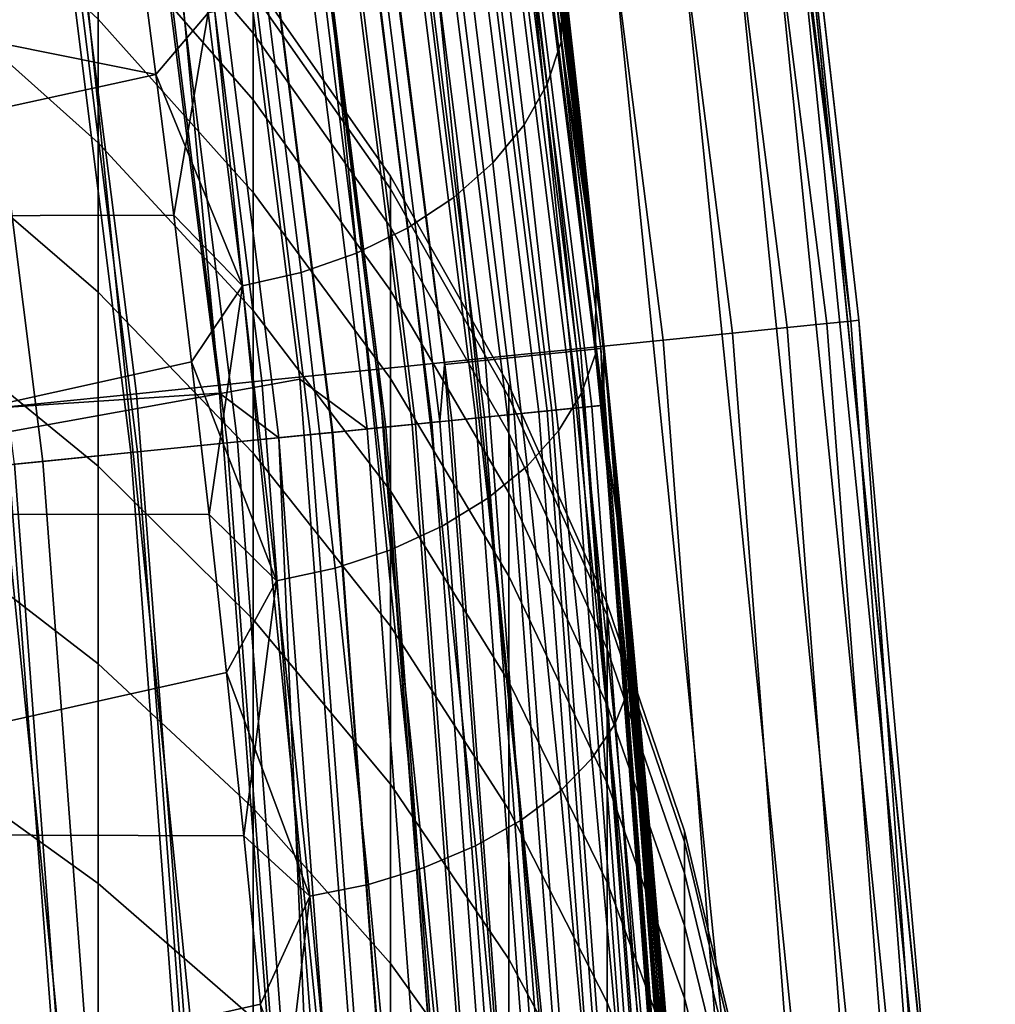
# Model space of a CAD drawing. Header units: metres. Extents: x -248 to 28, y -28 to 28.
# Tile 469 of 507: x 26.902 to 27.664, y 2.27 to 3.039. Entities that reach past the tile are written whole.
import ezdxf

# ---------------------------------------------------------------- set-up
doc = ezdxf.new("R2010")
doc.units = ezdxf.units.M
doc.layers.add('solid_10_061_053_XXX', color=7, linetype='CONTINUOUS')

msp = doc.modelspace()

# ---------------------------------------------------------------- linework, layer by layer
at = {"layer": 'solid_10_061_053_XXX'}
for points in [[(27.269253, 4.865991, 26), (27.477783, 3.501632, 117), (27.557713, 2.804009, 117), (27.47995, 3.48458, 26)], [(27.532742, 2.801486, 117.222633), (27.355385, 4.193219, 117.222633), (27.324648, 4.188508, 117.330498), (27.501806, 2.798339, 117.330498)], [(27.355385, 4.193219, 117.222633), (27.532742, 2.801486, 117.222633), (27.551455, 2.80339, 117.111969), (27.373978, 4.196069, 117.111969)], [(27.373978, 4.196069, 117.111969), (27.551455, 2.80339, 117.111969), (27.380196, 4.197004, 117)], [(27.551455, 2.80339, 117.111969), (27.477783, 3.501632, 117), (27.380196, 4.197004, 117)], [(27.501806, 2.798339, 117.330498), (27.324648, 4.188508, 117.330498), (27.282156, 4.181994, 117.434196), (27.459038, 2.793987, 117.434196)], [(27.459038, 2.793987, 117.434196), (27.282156, 4.181994, 117.434196), (27.228443, 4.17376, 117.532425), (27.404978, 2.788486, 117.532425)], [(27.404978, 2.788486, 117.532425), (27.228443, 4.17376, 117.532425), (27.164186, 4.163909, 117.62394), (27.340303, 2.781904, 117.62394)], [(27.356281, 2.781849, 118.80262), (27.180271, 4.163846, 118.80262), (27.058975, 4.145283, 132.863525), (27.234201, 2.769447, 132.863525)], [(27.340303, 2.781904, 117.62394), (27.164186, 4.163909, 117.62394), (27.090197, 4.152566, 117.707596), (27.265835, 2.774326, 117.707596)], [(27.187553, 4.097865, 118.759666), (27.180271, 4.163846, 118.80262), (27.356281, 2.781849, 118.80262)], [(27.367477, 2.69652, 1.327099), (27.358906, 2.782131, -8.8), (27.182878, 4.164268, -8.8), (27.354073, 2.829268, 1.435222)], [(27.357239, 2.737505, -8.910626), (27.186779, 4.097747, -8.910626), (27.182878, 4.164268, -8.8), (27.358906, 2.782131, -8.8)], [(27.340481, 2.957714, 1.548554), (27.354073, 2.829268, 1.435222), (27.182878, 4.164268, -8.8)], [(27.326824, 3.081347, 1.66665), (27.340481, 2.957714, 1.548554), (27.182878, 4.164268, -8.8)], [(27.204302, 4.021929, 6.332458), (27.186808, 4.138542, 6.016832), (27.18288, 4.164258, 23.9), (27.358906, 2.782125, 23.9)], [(27.187773, 4.097897, 23.978315), (27.358906, 2.782125, 23.9), (27.18288, 4.164258, 23.9)], [(27.265835, 2.774326, 117.707596), (27.090197, 4.152566, 117.707596), (27.007406, 4.139874, 117.782333), (27.182505, 2.765845, 117.782333)], [(27.230553, 2.724828, 133.006744), (27.234201, 2.769447, 132.863525), (27.058975, 4.145283, 132.863525), (27.060883, 4.078772, 133.006744)], [(27.182505, 2.765845, 117.782333), (27.007406, 4.139874, 117.782333), (26.916855, 4.125992, 117.847214), (27.091368, 2.75657, 117.847214)], [(26.571459, 2.658875, 134.685471), (27.120987, 2.757933, 133.423676), (26.946491, 4.128049, 133.423676), (26.405895, 3.980048, 134.685471)], [(27.091368, 2.75657, 117.847214), (26.916855, 4.125992, 117.847214), (26.819689, 4.111095, 117.901421), (26.993572, 2.746617, 117.901421)], [(27.173647, 2.719133, 133.288391), (27.00433, 4.070248, 133.288391), (26.946491, 4.128049, 133.423676), (27.120987, 2.757933, 133.423676)], [(26.884398, 4.114105, 118.5), (27.058289, 2.746946, 118.5), (25.710758, 2.657669, 118.5), (25.539848, 3.977733, 118.5)], [(26.993572, 2.746617, 117.901421), (26.819689, 4.111095, 117.901421), (26.717129, 4.095372, 117.944267), (26.890347, 2.736112, 117.944267)], [(26.935669, 4.059899, 118.503029), (27.058289, 2.746946, 118.5), (26.884398, 4.114105, 118.5)], [(27.317841, 2.733562, 24.129755), (27.147627, 4.091846, 24.129755), (27.113245, 4.086664, 24.200205), (27.283243, 2.7301, 24.200205)], [(27.288635, 2.73064, 118.604492), (27.118603, 4.087471, 118.604492), (27.143974, 4.091296, 118.639099), (27.314165, 2.733195, 118.639099)], [(27.168327, 4.094966, -9.021317), (27.338671, 2.735647, -9.021317), (27.307877, 2.732565, -9.12922), (27.137724, 4.090353, -9.12922)], [(27.314165, 2.733195, 118.639099), (27.143974, 4.091296, 118.639099), (27.164183, 4.094342, 118.677032), (27.334501, 2.735229, 118.677032)], [(27.342983, 2.736078, 24.055367), (27.172611, 4.095612, 24.055367), (27.147627, 4.091846, 24.129755), (27.317841, 2.733562, 24.129755)], [(27.334501, 2.735229, 118.677032), (27.164183, 4.094342, 118.677032), (27.178808, 4.096546, 118.717499), (27.34922, 2.736702, 118.717499)], [(27.186779, 4.097747, -8.910626), (27.357239, 2.737505, -8.910626), (27.338671, 2.735647, -9.021317), (27.168327, 4.094966, -9.021317)], [(27.358238, 2.737605, 23.978315), (27.187773, 4.097897, 23.978315), (27.172611, 4.095612, 24.055367), (27.342983, 2.736078, 24.055367)], [(27.34922, 2.736702, 118.717499), (27.178808, 4.096546, 118.717499), (27.187553, 4.097865, 118.759666), (27.358019, 2.737583, 118.759666)], [(27.358019, 2.737583, 118.759666), (27.187553, 4.097865, 118.759666), (27.356281, 2.781849, 118.80262)], [(27.358238, 2.737605, 23.978315), (27.358906, 2.782125, 23.9), (27.187773, 4.097897, 23.978315)], [(27.095356, 4.083968, -9.232974), (27.265244, 2.728299, -9.232974), (27.211308, 2.722902, -9.331272), (27.041756, 4.075889, -9.331272)], [(27.283243, 2.7301, 24.200205), (27.113245, 4.086664, 24.200205), (27.070055, 4.080154, 24.265507), (27.239784, 2.725751, 24.265507)], [(27.258434, 2.727618, 118.573914), (27.088589, 4.082948, 118.573914), (27.118603, 4.087471, 118.604492), (27.288635, 2.73064, 118.604492)], [(27.137724, 4.090353, -9.12922), (27.307877, 2.732565, -9.12922), (27.265244, 2.728299, -9.232974), (27.095356, 4.083968, -9.232974)], [(27.041756, 4.075889, -9.331272), (27.211308, 2.722902, -9.331272), (27.146749, 2.716442, -9.422875), (26.9776, 4.066219, -9.422875)], [(27.1866, 2.72043, 118.527283), (27.017202, 4.072188, 118.527283), (27.054556, 4.077818, 118.547997), (27.224188, 2.724191, 118.547997)], [(27.239784, 2.725751, 24.265507), (27.070055, 4.080154, 24.265507), (27.018801, 4.072429, 24.324541), (27.188208, 2.720591, 24.324541)], [(27.230553, 2.724828, 133.006744), (27.060883, 4.078772, 133.006744), (27.039291, 4.075517, 133.148941), (27.208826, 2.722654, 133.148941)], [(27.224188, 2.724191, 118.547997), (27.054556, 4.077818, 118.547997), (27.088589, 4.082948, 118.573914), (27.258434, 2.727618, 118.573914)], [(27.188208, 2.720591, 24.324541), (27.018801, 4.072429, 24.324541), (26.960356, 4.06362, 24.376299), (27.129398, 2.714706, 24.376299)], [(27.146446, 2.716412, 118.512192), (26.977299, 4.066174, 118.512192), (27.017202, 4.072188, 118.527283), (27.1866, 2.72043, 118.527283)], [(27.208826, 2.722654, 133.148941), (27.039291, 4.075517, 133.148941), (27.00433, 4.070248, 133.288391), (27.173647, 2.719133, 133.288391)], [(27.129398, 2.714706, 24.376299), (26.960356, 4.06362, 24.376299), (26.895727, 4.053879, 24.419889), (27.064363, 2.708198, 24.419889)], [(26.9776, 4.066219, -9.422875), (27.146749, 2.716442, -9.422875), (27.072382, 2.709, -9.506631), (26.903696, 4.05508, -9.506631)], [(27.104555, 2.71222, 118.503029), (26.935669, 4.059899, 118.503029), (26.977299, 4.066174, 118.512192), (27.146446, 2.716412, 118.512192)], [(26.903696, 4.05508, -9.506631), (27.072382, 2.709, -9.506631), (26.989143, 2.700671, -9.581482), (26.820976, 4.042612, -9.581482)], [(27.064363, 2.708198, 24.419889), (26.895727, 4.053879, 24.419889), (26.826021, 4.043372, 24.454567), (26.994219, 2.701179, 24.454567)], [(27.104555, 2.71222, 118.503029), (27.058289, 2.746946, 118.5), (26.935669, 4.059899, 118.503029)], [(26.820976, 4.042612, -9.581482), (26.989143, 2.700671, -9.581482), (26.898083, 2.691559, -9.646485), (26.730482, 4.028972, -9.646485)], [(26.994219, 2.701179, 24.454567), (26.826021, 4.043372, 24.454567), (26.752432, 4.03228, 24.479738), (26.920168, 2.693769, 24.479738)], [(26.920168, 2.693769, 24.479738), (26.752432, 4.03228, 24.479738), (26.67622, 4.020793, 24.494968), (26.843479, 2.686095, 24.494968)], [(27.224854, 3.880382, 6.638868), (27.204302, 4.021929, 6.332458), (27.358906, 2.782125, 23.9)], [(27.247969, 3.714591, 6.934102), (27.224854, 3.880382, 6.638868), (27.358906, 2.782125, 23.9)], [(27.273094, 3.525385, 7.216182), (27.247969, 3.714591, 6.934102), (27.358906, 2.782125, 23.9)], [(27.286209, 3.42239, 7.351641), (27.273094, 3.525385, 7.216182), (27.358906, 2.782125, 23.9)], [(27.551455, 2.80339, 117.111969), (27.557713, 2.804009, 117), (27.477783, 3.501632, 117)], [(27.595987, 2.09244, 25.778681), (27.455347, 3.481474, 25.778681), (27.47386, 3.48382, 25.889374), (27.614594, 2.09385, 25.889374)], [(27.614594, 2.09385, 25.889374), (27.47386, 3.48382, 25.889374), (27.47995, 3.48458, 26), (27.620714, 2.094301, 26)], [(27.47995, 3.48458, 26), (27.619934, 2.104585, 117), (27.664406, 1.403808, 117), (27.620714, 2.094301, 26)], [(27.47995, 3.48458, 26), (27.557713, 2.804009, 117), (27.619934, 2.104585, 117)], [(27.424644, 3.477581, 25.670778), (27.565126, 2.090101, 25.670778), (27.522402, 2.086862, 25.567024), (27.382137, 3.472191, 25.567024)], [(27.455347, 3.481474, 25.778681), (27.595987, 2.09244, 25.778681), (27.565126, 2.090101, 25.670778), (27.424644, 3.477581, 25.670778)], [(27.382137, 3.472191, 25.567024), (27.522402, 2.086862, 25.567024), (27.468351, 2.082763, 25.468725), (27.328363, 3.465372, 25.468725)], [(27.328363, 3.465372, 25.468725), (27.468351, 2.082763, 25.468725), (27.403656, 2.077857, 25.377121), (27.263996, 3.45721, 25.377121)], [(27.263996, 3.45721, 25.377121), (27.403656, 2.077857, 25.377121), (27.32913, 2.072206, 25.293365), (27.189852, 3.447807, 25.293365)], [(27.189852, 3.447807, 25.293365), (27.32913, 2.072206, 25.293365), (27.245714, 2.06588, 25.218515), (27.106861, 3.437282, 25.218515)], [(27.106861, 3.437282, 25.218515), (27.245714, 2.06588, 25.218515), (27.154459, 2.058959, 25.153511), (27.016071, 3.425768, 25.153511)], [(27.016071, 3.425768, 25.153511), (27.154459, 2.058959, 25.153511), (27.056515, 2.051531, 25.099174), (26.918625, 3.41341, 25.099174)], [(27.299599, 3.313897, 7.483224), (27.286209, 3.42239, 7.351641), (27.358906, 2.782125, 23.9)], [(26.918625, 3.41341, 25.099174), (27.056515, 2.051531, 25.099174), (26.953115, 2.043689, 25.056189), (26.815752, 3.400364, 25.056189)], [(26.815752, 3.400364, 25.056189), (26.953115, 2.043689, 25.056189), (26.845562, 2.035532, 25.025095), (26.708748, 3.386793, 25.025095)], [(27.313158, 3.200223, 7.610448), (27.299599, 3.313897, 7.483224), (27.358906, 2.782125, 23.9)], [(27.325266, 3.021505, 1.706199), (27.325874, 3.081485, 1.700151), (27.299509, 3.304394, 1.947624), (27.298561, 3.246582, 1.951903)], [(27.325266, 3.021505, 7.693801), (27.298561, 3.246582, 7.448098), (27.299509, 3.304393, 7.452378), (27.325874, 3.081483, 7.699851)], [(27.287636, 3.211167, 1.981082), (27.314341, 2.988478, 1.738056), (27.325266, 3.021505, 1.706199), (27.298561, 3.246582, 1.951903)], [(27.314341, 2.988478, 7.661944), (27.287636, 3.211167, 7.418918), (27.298561, 3.246582, 7.448098), (27.325266, 3.021505, 7.693801)], [(27.269676, 3.177128, 2.008356), (27.296381, 2.95667, 1.767901), (27.314341, 2.988478, 1.738056), (27.287636, 3.211167, 1.981082)], [(27.296381, 2.95667, 7.632099), (27.269676, 3.177128, 7.391645), (27.287636, 3.211167, 7.418918), (27.314341, 2.988478, 7.661944)], [(27.084644, 3.05972, 4.446465), (27.084644, 3.028332, 4.194661), (26.963451, 3.169374, 4.171125), (26.963451, 3.202223, 4.434656)], [(27.084644, 3.028332, 5.205339), (27.084644, 3.05972, 4.953536), (26.963451, 3.202223, 4.965344), (26.963451, 3.169374, 5.228875)], [(27.326824, 3.081341, 7.733356), (27.313158, 3.200223, 7.610448), (27.358906, 2.782125, 23.9)], [(27.245125, 3.145308, 2.033048), (27.271833, 2.926866, 1.794996), (27.296381, 2.95667, 1.767901), (27.269676, 3.177128, 2.008356)], [(27.271833, 2.926866, 7.605004), (27.245125, 3.145307, 7.366952), (27.269676, 3.177128, 7.391645), (27.296381, 2.95667, 7.632099)], [(27.084644, 3.028332, 4.194661), (27.084644, 2.976259, 3.946309), (26.963451, 3.114875, 3.911206), (26.963451, 3.169374, 4.171125)], [(27.084644, 2.976259, 5.453691), (27.084644, 3.028332, 5.205339), (26.963451, 3.169374, 5.228875), (26.963451, 3.114875, 5.488793)], [(26.963451, 3.039098, 3.656676), (26.963451, 2.942561, 3.409273), (26.829405, 3.062544, 3.356644), (26.829405, 3.163017, 3.614135)], [(26.963451, 2.942561, 5.990727), (26.963451, 3.039098, 5.743324), (26.829405, 3.163017, 5.785865), (26.829405, 3.062544, 6.043356)], [(27.21459, 3.116491, 2.05455), (27.241301, 2.899804, 1.81867), (27.271833, 2.926866, 1.794996), (27.245125, 3.145308, 2.033048)], [(27.241301, 2.899804, 7.58133), (27.21459, 3.116491, 7.34545), (27.245125, 3.145307, 7.366952), (27.271833, 2.926866, 7.605004)], [(27.084644, 2.976259, 3.946309), (27.084644, 2.903854, 3.703106), (26.963451, 3.039098, 3.656676), (26.963451, 3.114875, 3.911206)], [(27.084644, 2.903854, 5.696894), (27.084644, 2.976259, 5.453691), (26.963451, 3.114875, 5.488793), (26.963451, 3.039098, 5.743324)], [(27.178829, 3.091392, 2.07233), (27.205542, 2.876152, 1.838339), (27.241301, 2.899804, 1.81867), (27.21459, 3.116491, 2.05455)], [(27.205542, 2.876152, 7.561661), (27.178829, 3.091391, 7.327671), (27.21459, 3.116491, 7.34545), (27.241301, 2.899804, 7.58133)], [(26.995001, 3.10074, 2.173063), (26.5, 3.098483, 2.170295), (26.5, 2.884646, 1.928946), (27.008657, 2.995847, 2.049547)], [(26.995001, 3.100733, 7.226945), (27.008657, 2.99584, 7.350461), (26.5, 3.098483, 7.229705)], [(27.049524, 3.04405, 2.099459), (26.995001, 3.10074, 2.173063), (27.008657, 2.995847, 2.049547)], [(27.049524, 3.04405, 7.300541), (27.008657, 2.99584, 7.350461), (26.995001, 3.100733, 7.226945)], [(27.008657, 2.99584, 7.350461), (27.022501, 2.885995, 7.469664), (26.5, 2.884646, 7.471054), (26.5, 3.098483, 7.229705)], [(27.138721, 3.070629, 2.085947), (27.165438, 2.856496, 1.853517), (27.205542, 2.876152, 1.838339), (27.178829, 3.091392, 2.07233)], [(27.165438, 2.856496, 7.546484), (27.138721, 3.070629, 7.314054), (27.178829, 3.091391, 7.327671), (27.205542, 2.876152, 7.561661)], [(27.325266, 3.021505, 1.706199), (27.35232, 2.839727, 1.470375), (27.325874, 3.081485, 1.700151)], [(27.325266, 3.021505, 7.693801), (27.325874, 3.081483, 7.699851), (27.35232, 2.839726, 7.929626)], [(27.35232, 2.839727, 1.470375), (27.326824, 3.081347, 1.66665), (27.325874, 3.081485, 1.700151)], [(27.325874, 3.081483, 7.699851), (27.326824, 3.081341, 7.733356), (27.340483, 2.957707, 7.851452)], [(27.325874, 3.081483, 7.699851), (27.340483, 2.957707, 7.851452), (27.35232, 2.839726, 7.929626)], [(27.35232, 2.839727, 1.470375), (27.340481, 2.957714, 1.548554), (27.326824, 3.081347, 1.66665)], [(27.340483, 2.957707, 7.851452), (27.326824, 3.081341, 7.733356), (27.358906, 2.782125, 23.9)], [(27.191917, 2.916497, 4.7), (27.191917, 2.906535, 4.459157), (27.084644, 3.05972, 4.446465), (27.084644, 3.070206, 4.7)], [(27.191917, 2.906535, 4.940843), (27.191917, 2.916497, 4.7), (27.084644, 3.070206, 4.7), (27.084644, 3.05972, 4.953536)], [(27.095263, 3.054718, 2.095065), (27.121981, 2.841321, 1.863827), (27.165438, 2.856496, 1.853517), (27.138721, 3.070629, 2.085947)], [(27.121981, 2.841321, 7.536173), (27.095263, 3.054718, 7.304935), (27.138721, 3.070629, 7.314054), (27.165438, 2.856496, 7.546484)], [(26.963451, 2.942561, 3.409273), (26.963451, 2.825923, 3.170687), (26.829405, 2.94115, 3.108329), (26.829405, 3.062544, 3.356644)], [(26.963451, 2.825923, 6.229313), (26.963451, 2.942561, 5.990727), (26.829405, 3.062544, 6.043356), (26.829405, 2.94115, 6.291671)], [(27.049524, 3.04405, 2.099459), (27.076246, 2.831002, 1.869015), (27.121981, 2.841321, 1.863827), (27.095263, 3.054718, 2.095065)], [(27.076246, 2.831002, 7.530985), (27.049524, 3.04405, 7.300541), (27.095263, 3.054718, 7.304935), (27.121981, 2.841321, 7.536173)], [(27.191917, 2.906535, 4.459157), (27.191917, 2.876719, 4.21996), (27.084644, 3.028332, 4.194661), (27.084644, 3.05972, 4.446465)], [(27.191917, 2.876719, 5.180039), (27.191917, 2.906535, 4.940843), (27.084644, 3.05972, 4.953536), (27.084644, 3.028332, 5.205339)], [(27.084644, 2.903854, 3.703106), (27.084644, 2.811613, 3.466712), (26.963451, 2.942561, 3.409273), (26.963451, 3.039098, 3.656676)], [(27.084644, 2.811613, 5.933288), (27.084644, 2.903854, 5.696894), (26.963451, 3.039098, 5.743324), (26.963451, 2.942561, 5.990727)], [(27.076246, 2.831002, 7.530985), (27.008657, 2.99584, 7.350461), (27.049524, 3.04405, 7.300541)], [(27.049524, 3.04405, 2.099459), (27.008657, 2.995847, 2.049547), (27.022501, 2.886001, 1.930344)], [(27.049524, 3.04405, 2.099459), (27.022501, 2.886001, 1.930344), (27.076246, 2.831002, 1.869015)], [(27.191917, 2.876719, 4.21996), (27.191917, 2.827253, 3.984042), (27.084644, 2.976259, 3.946309), (27.084644, 3.028332, 4.194661)], [(27.191917, 2.827253, 5.415957), (27.191917, 2.876719, 5.180039), (27.084644, 3.028332, 5.205339), (27.084644, 2.976259, 5.453691)], [(27.314341, 2.988478, 1.738056), (27.341051, 2.747093, 1.512916), (27.351978, 2.777514, 1.478563), (27.325266, 3.021505, 1.706199)], [(27.341051, 2.747093, 7.887084), (27.314341, 2.988478, 7.661944), (27.325266, 3.021505, 7.693801), (27.351978, 2.777514, 7.921438)], [(27.351978, 2.777514, 7.921438), (27.325266, 3.021505, 7.693801), (27.35232, 2.839726, 7.929626)], [(27.325266, 3.021505, 1.706199), (27.351978, 2.777514, 1.478563), (27.35232, 2.839727, 1.470375)], [(27.022501, 2.886001, 1.930344), (27.008657, 2.995847, 2.049547), (26.5, 2.884646, 1.928946)], [(27.076246, 2.831002, 7.530985), (27.022501, 2.885995, 7.469664), (27.008657, 2.99584, 7.350461)], [(27.296381, 2.95667, 1.767901), (27.323092, 2.717734, 1.545173), (27.341051, 2.747093, 1.512916), (27.314341, 2.988478, 1.738056)], [(27.323092, 2.717735, 7.854827), (27.296381, 2.95667, 7.632099), (27.314341, 2.988478, 7.661944), (27.341051, 2.747093, 7.887084)], [(27.191917, 2.827253, 3.984042), (27.191917, 2.758473, 3.753015), (27.084644, 2.903854, 3.703106), (27.084644, 2.976259, 3.946309)], [(27.191917, 2.758473, 5.646985), (27.191917, 2.827253, 5.415957), (27.084644, 2.976259, 5.453691), (27.084644, 2.903854, 5.696894)], [(27.271833, 2.926866, 1.794996), (27.29854, 2.690164, 1.574536), (27.323092, 2.717734, 1.545173), (27.296381, 2.95667, 1.767901)], [(27.29854, 2.690164, 7.825464), (27.271833, 2.926866, 7.605004), (27.296381, 2.95667, 7.632099), (27.323092, 2.717735, 7.854827)], [(27.35232, 2.839727, 1.470375), (27.354073, 2.829268, 1.435222), (27.340481, 2.957714, 1.548554)], [(27.354073, 2.829261, 7.964784), (27.340483, 2.957707, 7.851452), (27.358906, 2.782125, 23.9)], [(27.35232, 2.839726, 7.929626), (27.340483, 2.957707, 7.851452), (27.354073, 2.829261, 7.964784)], [(26.963451, 2.825923, 3.170687), (26.963451, 2.689982, 2.942547), (26.829405, 2.799665, 2.870887), (26.829405, 2.94115, 3.108329)], [(26.963451, 2.689982, 6.457453), (26.963451, 2.825923, 6.229313), (26.829405, 2.94115, 6.291671), (26.829405, 2.799665, 6.529113)], [(27.084644, 2.811613, 3.466712), (27.084644, 2.700166, 3.238743), (26.963451, 2.825923, 3.170687), (26.963451, 2.942561, 3.409273)], [(27.084644, 2.700166, 6.161257), (27.084644, 2.811613, 5.933288), (26.963451, 2.942561, 5.990727), (26.963451, 2.825923, 6.229313)], [(27.241301, 2.899804, 1.81867), (27.268005, 2.665064, 1.600278), (27.29854, 2.690164, 1.574536), (27.271833, 2.926866, 1.794996)], [(27.268005, 2.665064, 7.799722), (27.241301, 2.899804, 7.58133), (27.271833, 2.926866, 7.605004), (27.29854, 2.690164, 7.825464)], [(27.28433, 2.75342, 4.7), (27.28433, 2.744015, 4.472624), (27.191917, 2.906535, 4.459157), (27.191917, 2.916497, 4.7)], [(27.28433, 2.744015, 4.927376), (27.28433, 2.75342, 4.7), (27.191917, 2.916497, 4.7), (27.191917, 2.906535, 4.940843)], [(27.191917, 2.758473, 3.753015), (27.191917, 2.67085, 3.528457), (27.084644, 2.811613, 3.466712), (27.084644, 2.903854, 3.703106)], [(27.191917, 2.67085, 5.871543), (27.191917, 2.758473, 5.646985), (27.084644, 2.903854, 5.696894), (27.084644, 2.811613, 5.933288)], [(27.28433, 2.744015, 4.472624), (27.28433, 2.715867, 4.246802), (27.191917, 2.876719, 4.21996), (27.191917, 2.906535, 4.459157)], [(27.28433, 2.715867, 5.153198), (27.28433, 2.744015, 4.927376), (27.191917, 2.906535, 4.940843), (27.191917, 2.876719, 5.180039)], [(27.205542, 2.876152, 1.838339), (27.232243, 2.643055, 1.621764), (27.268005, 2.665064, 1.600278), (27.241301, 2.899804, 1.81867)], [(27.232243, 2.643055, 7.778236), (27.205542, 2.876152, 7.561661), (27.241301, 2.899804, 7.58133), (27.268005, 2.665064, 7.799722)], [(27.022501, 2.886001, 1.930344), (26.5, 2.884646, 1.928946), (26.5, 2.652521, 1.705978), (27.036327, 2.771414, 1.815687)], [(27.022501, 2.885995, 7.469664), (27.036329, 2.771407, 7.58432), (26.5, 2.652521, 7.694022), (26.5, 2.884646, 7.471054)], [(27.076246, 2.831002, 1.869015), (27.022501, 2.886001, 1.930344), (27.036327, 2.771414, 1.815687)], [(27.076246, 2.831002, 7.530985), (27.036329, 2.771407, 7.58432), (27.022501, 2.885995, 7.469664)], [(27.165438, 2.856496, 1.853517), (27.192135, 2.62468, 1.638462), (27.232243, 2.643055, 1.621764), (27.205542, 2.876152, 1.838339)], [(27.192135, 2.62468, 7.761539), (27.165438, 2.856496, 7.546484), (27.205542, 2.876152, 7.561661), (27.232243, 2.643055, 7.778236)], [(27.28433, 2.715867, 4.246802), (27.28433, 2.669166, 4.024076), (27.191917, 2.827253, 3.984042), (27.191917, 2.876719, 4.21996)], [(27.28433, 2.669166, 5.375925), (27.28433, 2.715867, 5.153198), (27.191917, 2.876719, 5.180039), (27.191917, 2.827253, 5.415957)], [(27.121981, 2.841321, 1.863827), (27.148676, 2.610395, 1.649959), (27.192135, 2.62468, 1.638462), (27.165438, 2.856496, 1.853517)], [(27.148676, 2.610395, 7.750041), (27.121981, 2.841321, 7.536173), (27.165438, 2.856496, 7.546484), (27.192135, 2.62468, 7.761539)], [(27.076246, 2.831002, 1.869015), (27.102936, 2.600552, 1.655971), (27.148676, 2.610395, 1.649959), (27.121981, 2.841321, 1.863827)], [(27.102938, 2.600552, 7.744029), (27.076246, 2.831002, 7.530985), (27.121981, 2.841321, 7.536173), (27.148676, 2.610395, 7.750041)], [(27.351978, 2.777514, 1.478563), (27.378214, 2.580496, 1.259699), (27.35232, 2.839727, 1.470375)], [(27.351978, 2.777514, 7.921438), (27.35232, 2.839726, 7.929626), (27.378214, 2.580494, 8.140302)], [(27.378214, 2.580496, 1.259699), (27.354073, 2.829268, 1.435222), (27.35232, 2.839727, 1.470375)], [(27.35232, 2.839726, 7.929626), (27.354073, 2.829261, 7.964784), (27.367477, 2.696512, 8.072906)], [(27.35232, 2.839726, 7.929626), (27.367477, 2.696512, 8.072906), (27.378214, 2.580494, 8.140302)], [(27.076246, 2.831002, 1.869015), (27.036327, 2.771414, 1.815687), (27.050163, 2.652269, 1.705761)], [(27.102938, 2.600552, 7.744029), (27.036329, 2.771407, 7.58432), (27.076246, 2.831002, 7.530985)], [(27.076246, 2.831002, 1.869015), (27.050163, 2.652269, 1.705761), (27.102936, 2.600552, 1.655971)], [(27.084644, 2.700166, 3.238743), (27.084644, 2.570274, 3.020756), (26.963451, 2.689982, 2.942547), (26.963451, 2.825923, 3.170687)], [(27.084644, 2.570274, 6.379244), (27.084644, 2.700166, 6.161257), (26.963451, 2.825923, 6.229313), (26.963451, 2.689982, 6.457453)], [(27.28433, 2.669166, 4.024076), (27.28433, 2.604232, 3.805966), (27.191917, 2.758473, 3.753015), (27.191917, 2.827253, 3.984042)], [(27.28433, 2.604232, 5.594034), (27.28433, 2.669166, 5.375925), (27.191917, 2.827253, 5.415957), (27.191917, 2.758473, 5.646985)], [(27.378214, 2.580496, 1.259699), (27.367477, 2.69652, 1.327099), (27.354073, 2.829268, 1.435222)], [(27.367477, 2.696512, 8.072906), (27.354073, 2.829261, 7.964784), (27.358906, 2.782125, 23.9)], [(27.191917, 2.67085, 3.528457), (27.191917, 2.564982, 3.311901), (27.084644, 2.700166, 3.238743), (27.084644, 2.811613, 3.466712)], [(27.191917, 2.564982, 6.088099), (27.191917, 2.67085, 5.871543), (27.084644, 2.811613, 5.933288), (27.084644, 2.700166, 6.161257)], [(26.963451, 2.689982, 2.942547), (26.963451, 2.535665, 2.726413), (26.829405, 2.639056, 2.64594), (26.829405, 2.799665, 2.870887)], [(26.963451, 2.535665, 6.673587), (26.963451, 2.689982, 6.457453), (26.829405, 2.799665, 6.529113), (26.829405, 2.639056, 6.75406)], [(27.639338, 1.402554, 117.222633), (27.532742, 2.801486, 117.222633), (27.501806, 2.798339, 117.330498), (27.608282, 1.400978, 117.330498)], [(27.532742, 2.801486, 117.222633), (27.639338, 1.402554, 117.222633), (27.658125, 1.403507, 117.111969), (27.551455, 2.80339, 117.111969)], [(27.551455, 2.80339, 117.111969), (27.658125, 1.403507, 117.111969), (27.557713, 2.804009, 117)], [(27.658125, 1.403507, 117.111969), (27.619934, 2.104585, 117), (27.557713, 2.804009, 117)], [(27.56535, 1.3988, 117.434196), (27.459038, 2.793987, 117.434196), (27.404978, 2.788486, 117.532425), (27.51108, 1.396045, 117.532425)], [(27.608282, 1.400978, 117.330498), (27.501806, 2.798339, 117.330498), (27.459038, 2.793987, 117.434196), (27.56535, 1.3988, 117.434196)], [(27.51108, 1.396045, 117.532425), (27.404978, 2.788486, 117.532425), (27.340303, 2.781904, 117.62394), (27.446156, 1.39275, 117.62394)], [(27.462067, 1.392711, 118.80262), (27.356281, 2.781849, 118.80262), (27.234201, 2.769447, 132.863525), (27.339516, 1.386503, 132.863525)], [(27.446156, 1.39275, 117.62394), (27.340303, 2.781904, 117.62394), (27.265835, 2.774326, 117.707596), (27.371397, 1.388955, 117.707596)], [(27.341051, 2.747093, 1.512916), (27.367117, 2.488411, 1.307076), (27.378046, 2.516023, 1.270427), (27.351978, 2.777514, 1.478563)], [(27.367117, 2.488412, 8.092924), (27.341051, 2.747093, 7.887084), (27.351978, 2.777514, 7.921438), (27.378046, 2.516023, 8.129573)], [(27.378046, 2.516023, 8.129573), (27.351978, 2.777514, 7.921438), (27.378214, 2.580494, 8.140302)], [(27.351978, 2.777514, 1.478563), (27.378046, 2.516023, 1.270427), (27.378214, 2.580496, 1.259699)], [(27.358019, 2.737583, 118.759666), (27.356281, 2.781849, 118.80262), (27.462067, 1.392711, 118.80262)], [(27.459684, 1.370456, -8.910626), (27.357239, 2.737505, -8.910626), (27.358906, 2.782131, -8.8), (27.464705, 1.392853, -8.8)], [(27.46069, 1.370506, 23.978315), (27.464705, 1.392851, 23.9), (27.358906, 2.782125, 23.9), (27.358238, 2.737605, 23.978315)], [(27.467354, 1.339591, 0.609232), (27.464705, 1.392853, -8.8), (27.358906, 2.782131, -8.8), (27.458965, 1.501751, 0.664704)], [(27.449741, 1.661833, 0.726571), (27.458965, 1.501751, 0.664704), (27.358906, 2.782131, -8.8)], [(27.446514, 1.713048, 0.755399), (27.449741, 1.661833, 0.726571), (27.358906, 2.782131, -8.8), (27.439758, 1.819247, 0.79461)], [(27.429066, 1.973906, 0.868811), (27.439758, 1.819247, 0.79461), (27.358906, 2.782131, -8.8)], [(27.425873, 2.015477, 0.901038), (27.429066, 1.973906, 0.868811), (27.358906, 2.782131, -8.8), (27.41774, 2.125458, 0.948974)], [(27.405842, 2.273724, 1.035009), (27.41774, 2.125458, 0.948974), (27.358906, 2.782131, -8.8)], [(27.393446, 2.418493, 1.126798), (27.405842, 2.273724, 1.035009), (27.358906, 2.782131, -8.8)], [(27.380636, 2.559451, 1.224189), (27.393446, 2.418493, 1.126798), (27.358906, 2.782131, -8.8)], [(27.367477, 2.69652, 1.327099), (27.380636, 2.559451, 1.224189), (27.358906, 2.782131, -8.8)], [(27.380636, 2.559443, 8.175817), (27.367477, 2.696512, 8.072906), (27.358906, 2.782125, 23.9), (27.464705, 1.392851, 23.9)], [(27.050163, 2.652269, 1.705761), (27.036327, 2.771414, 1.815687), (26.5, 2.652521, 1.705978)], [(27.036329, 2.771407, 7.58432), (27.050163, 2.652263, 7.694245), (26.5, 2.652521, 7.694022)], [(27.102938, 2.600552, 7.744029), (27.050163, 2.652263, 7.694245), (27.036329, 2.771407, 7.58432)], [(27.371397, 1.388955, 117.707596), (27.265835, 2.774326, 117.707596), (27.182505, 2.765845, 117.782333), (27.287746, 1.384709, 117.782333)], [(27.332525, 1.36411, 133.006744), (27.339516, 1.386503, 132.863525), (27.234201, 2.769447, 132.863525), (27.230553, 2.724828, 133.006744)], [(27.287746, 1.384709, 117.782333), (27.182505, 2.765845, 117.782333), (27.091368, 2.75657, 117.847214), (27.196257, 1.380064, 117.847214)], [(26.670963, 1.331092, 134.685471), (27.225864, 1.380737, 133.423676), (27.120987, 2.757933, 133.423676), (26.571459, 2.658875, 134.685471)], [(27.196257, 1.380064, 117.847214), (27.091368, 2.75657, 117.847214), (26.993572, 2.746617, 117.901421), (27.09808, 1.37508, 117.901421)], [(27.275404, 1.361259, 133.288391), (27.173647, 2.719133, 133.288391), (27.120987, 2.757933, 133.423676), (27.225864, 1.380737, 133.423676)], [(27.28433, 2.604232, 3.805966), (27.28433, 2.521508, 3.593964), (27.191917, 2.67085, 3.528457), (27.191917, 2.758473, 3.753015)], [(27.28433, 2.521508, 5.806036), (27.28433, 2.604232, 5.594034), (27.191917, 2.758473, 5.646985), (27.191917, 2.67085, 5.871543)], [(27.361069, 2.582407, 4.7), (27.361069, 2.573587, 4.486746), (27.28433, 2.744015, 4.472624), (27.28433, 2.75342, 4.7)], [(27.361069, 2.573587, 4.913253), (27.361069, 2.582407, 4.7), (27.28433, 2.75342, 4.7), (27.28433, 2.744015, 4.927376)], [(27.058289, 2.746946, 118.5), (27.162636, 1.373994, 118.5), (25.813482, 1.330576, 118.5), (25.710758, 2.657669, 118.5)], [(27.09808, 1.37508, 117.901421), (26.993572, 2.746617, 117.901421), (26.890347, 2.736112, 117.944267), (26.994455, 1.36982, 117.944267)], [(27.104555, 2.71222, 118.503029), (27.162636, 1.373994, 118.5), (27.058289, 2.746946, 118.5)], [(27.323092, 2.717734, 1.545173), (27.349152, 2.461712, 1.341564), (27.367117, 2.488411, 1.307076), (27.341051, 2.747093, 1.512916)], [(27.349152, 2.461712, 8.058435), (27.323092, 2.717735, 7.854827), (27.341051, 2.747093, 7.887084), (27.367117, 2.488412, 8.092924)], [(27.361069, 2.573587, 4.486746), (27.361069, 2.547187, 4.27495), (27.28433, 2.715867, 4.246802), (27.28433, 2.744015, 4.472624)], [(27.361069, 2.547187, 5.12505), (27.361069, 2.573587, 4.913253), (27.28433, 2.744015, 4.927376), (27.28433, 2.715867, 5.153198)], [(26.994455, 1.36982, 117.944267), (26.890347, 2.736112, 117.944267), (26.782995, 2.725186, 117.975212), (26.886688, 1.364349, 117.975212)], [(27.385412, 1.366749, 24.200205), (27.283243, 2.7301, 24.200205), (27.239784, 2.725751, 24.265507), (27.341791, 1.364572, 24.265507)], [(27.36051, 1.365506, 118.573914), (27.258434, 2.727618, 118.573914), (27.288635, 2.73064, 118.604492), (27.390825, 1.367019, 118.604492)], [(27.307877, 2.732565, -9.12922), (27.410137, 1.367983, -9.12922), (27.367344, 1.365847, -9.232974), (27.265244, 2.728299, -9.232974)], [(27.420139, 1.368482, 24.129755), (27.317841, 2.733562, 24.129755), (27.283243, 2.7301, 24.200205), (27.385412, 1.366749, 24.200205)], [(27.390825, 1.367019, 118.604492), (27.288635, 2.73064, 118.604492), (27.314165, 2.733195, 118.639099), (27.416451, 1.368298, 118.639099)], [(27.338671, 2.735647, -9.021317), (27.441048, 1.369526, -9.021317), (27.410137, 1.367983, -9.12922), (27.307877, 2.732565, -9.12922)], [(27.416451, 1.368298, 118.639099), (27.314165, 2.733195, 118.639099), (27.334501, 2.735229, 118.677032), (27.436861, 1.369317, 118.677032)], [(27.445375, 1.369742, 24.055367), (27.342983, 2.736078, 24.055367), (27.317841, 2.733562, 24.129755), (27.420139, 1.368482, 24.129755)], [(27.436861, 1.369317, 118.677032), (27.334501, 2.735229, 118.677032), (27.34922, 2.736702, 118.717499), (27.451635, 1.370054, 118.717499)], [(27.357239, 2.737505, -8.910626), (27.459684, 1.370456, -8.910626), (27.441048, 1.369526, -9.021317), (27.338671, 2.735647, -9.021317)], [(27.46069, 1.370506, 23.978315), (27.358238, 2.737605, 23.978315), (27.342983, 2.736078, 24.055367), (27.445375, 1.369742, 24.055367)], [(27.451635, 1.370054, 118.717499), (27.34922, 2.736702, 118.717499), (27.358019, 2.737583, 118.759666), (27.460468, 1.370495, 118.759666)], [(27.460468, 1.370495, 118.759666), (27.358019, 2.737583, 118.759666), (27.462067, 1.392711, 118.80262)], [(26.944002, 1.344719, 24.494968), (26.843479, 2.686095, 24.494968), (26.761873, 2.722493, 24.5), (26.865471, 1.362581, 24.5)], [(27.211308, 2.722902, -9.331272), (27.313208, 1.363145, -9.331272), (27.248407, 1.359911, -9.422875), (27.146749, 2.716442, -9.422875)], [(27.310717, 1.363021, 133.148941), (27.208826, 2.722654, 133.148941), (27.173647, 2.719133, 133.288391), (27.275404, 1.361259, 133.288391)], [(27.288406, 1.361908, 118.527283), (27.1866, 2.72043, 118.527283), (27.224188, 2.724191, 118.547997), (27.326136, 1.363791, 118.547997)], [(27.341791, 1.364572, 24.265507), (27.239784, 2.725751, 24.265507), (27.188208, 2.720591, 24.324541), (27.29002, 1.361988, 24.324541)], [(27.332525, 1.36411, 133.006744), (27.230553, 2.724828, 133.006744), (27.208826, 2.722654, 133.148941), (27.310717, 1.363021, 133.148941)], [(27.265244, 2.728299, -9.232974), (27.367344, 1.365847, -9.232974), (27.313208, 1.363145, -9.331272), (27.211308, 2.722902, -9.331272)], [(27.326136, 1.363791, 118.547997), (27.224188, 2.724191, 118.547997), (27.258434, 2.727618, 118.573914), (27.36051, 1.365506, 118.573914)], [(27.230991, 1.359042, 24.376299), (27.129398, 2.714706, 24.376299), (27.064363, 2.708198, 24.419889), (27.165712, 1.355784, 24.419889)], [(27.146749, 2.716442, -9.422875), (27.248407, 1.359911, -9.422875), (27.173761, 1.356186, -9.506631), (27.072382, 2.709, -9.506631)], [(27.206055, 1.357798, 118.503029), (27.104555, 2.71222, 118.503029), (27.146446, 2.716412, 118.512192), (27.248102, 1.359896, 118.512192)], [(27.29002, 1.361988, 24.324541), (27.188208, 2.720591, 24.324541), (27.129398, 2.714706, 24.376299), (27.230991, 1.359042, 24.376299)], [(27.248102, 1.359896, 118.512192), (27.146446, 2.716412, 118.512192), (27.1866, 2.72043, 118.527283), (27.288406, 1.361908, 118.527283)], [(27.361069, 2.547187, 4.27495), (27.361069, 2.503386, 4.066056), (27.28433, 2.669166, 4.024076), (27.28433, 2.715867, 4.246802)], [(27.361069, 2.503386, 5.333943), (27.361069, 2.547187, 5.12505), (27.28433, 2.715867, 5.153198), (27.28433, 2.669166, 5.375925)], [(27.324594, 2.436585, 8.026961), (27.29854, 2.690164, 7.825464), (27.323092, 2.717735, 7.854827), (27.349152, 2.461712, 8.058435)], [(27.29854, 2.690164, 1.574536), (27.324594, 2.436585, 1.373039), (27.349152, 2.461712, 1.341564), (27.323092, 2.717734, 1.545173)], [(27.072382, 2.709, -9.506631), (27.173761, 1.356186, -9.506631), (27.090212, 1.352016, -9.581482), (26.989143, 2.700671, -9.581482)], [(27.165712, 1.355784, 24.419889), (27.064363, 2.708198, 24.419889), (26.994219, 2.701179, 24.454567), (27.095306, 1.35227, 24.454567)], [(27.206055, 1.357798, 118.503029), (27.162636, 1.373994, 118.5), (27.104555, 2.71222, 118.503029)], [(26.989143, 2.700671, -9.581482), (27.090212, 1.352016, -9.581482), (26.998808, 1.347455, -9.646485), (26.898083, 2.691559, -9.646485)], [(27.095306, 1.35227, 24.454567), (26.994219, 2.701179, 24.454567), (26.920168, 2.693769, 24.479738), (27.020977, 1.348561, 24.479738)], [(27.191917, 2.564982, 3.311901), (27.191917, 2.441593, 3.104827), (27.084644, 2.570274, 3.020756), (27.084644, 2.700166, 3.238743)], [(27.191917, 2.441593, 6.295173), (27.191917, 2.564982, 6.088099), (27.084644, 2.700166, 6.161257), (27.084644, 2.570274, 6.379244)], [(26.898083, 2.691559, -9.646485), (26.998808, 1.347455, -9.646485), (26.900705, 1.342558, -9.700823), (26.800344, 2.681779, -9.700823)], [(27.020977, 1.348561, 24.479738), (26.920168, 2.693769, 24.479738), (26.843479, 2.686095, 24.494968), (26.944002, 1.344719, 24.494968)], [(27.378214, 2.580496, 1.259699), (27.380636, 2.559451, 1.224189), (27.367477, 2.69652, 1.327099)], [(27.378214, 2.580494, 8.140302), (27.367477, 2.696512, 8.072906), (27.380636, 2.559443, 8.175817)], [(27.084644, 2.570274, 3.020756), (27.084644, 2.422824, 2.81424), (26.963451, 2.535665, 2.726413), (26.963451, 2.689982, 2.942547)], [(27.084644, 2.422824, 6.58576), (27.084644, 2.570274, 6.379244), (26.963451, 2.689982, 6.457453), (26.963451, 2.535665, 6.673587)], [(27.268005, 2.665064, 1.600278), (27.294054, 2.413651, 1.400721), (27.324594, 2.436585, 1.373039), (27.29854, 2.690164, 1.574536)], [(27.294054, 2.413651, 7.999279), (27.268005, 2.665064, 7.799722), (27.29854, 2.690164, 7.825464), (27.324594, 2.436585, 8.026961)], [(27.28433, 2.521508, 3.593964), (27.28433, 2.42156, 3.389517), (27.191917, 2.564982, 3.311901), (27.191917, 2.67085, 3.528457)], [(27.28433, 2.42156, 6.010483), (27.28433, 2.521508, 5.806036), (27.191917, 2.67085, 5.871543), (27.191917, 2.564982, 6.088099)], [(27.361069, 2.503386, 4.066056), (27.361069, 2.442485, 3.861494), (27.28433, 2.604232, 3.805966), (27.28433, 2.669166, 4.024076)], [(27.361069, 2.442485, 5.538507), (27.361069, 2.503386, 5.333943), (27.28433, 2.669166, 5.375925), (27.28433, 2.604232, 5.594034)], [(27.232243, 2.643055, 1.621764), (27.258282, 2.393477, 1.423927), (27.294054, 2.413651, 1.400721), (27.268005, 2.665064, 1.600278)], [(27.258282, 2.393478, 7.976073), (27.232243, 2.643055, 7.778236), (27.268005, 2.665064, 7.799722), (27.294054, 2.413651, 7.999279)], [(27.050163, 2.652263, 7.694245), (27.063799, 2.528793, 7.799227), (26.5, 2.403043, 7.897707), (26.5, 2.652521, 7.694022)], [(27.063799, 2.528799, 1.600779), (27.050163, 2.652269, 1.705761), (26.5, 2.652521, 1.705978), (26.5, 2.403043, 1.502294)], [(27.102936, 2.600552, 1.655971), (27.050163, 2.652269, 1.705761), (27.063799, 2.528799, 1.600779)], [(27.102938, 2.600552, 7.744029), (27.063799, 2.528793, 7.799227), (27.050163, 2.652263, 7.694245)], [(26.963451, 2.535665, 2.726413), (26.963451, 2.364027, 2.52376), (26.829405, 2.46042, 2.435024), (26.829405, 2.639056, 2.64594)], [(26.963451, 2.364027, 6.87624), (26.963451, 2.535665, 6.673587), (26.829405, 2.639056, 6.75406), (26.829405, 2.46042, 6.964976)], [(27.192135, 2.62468, 1.638462), (27.218166, 2.376563, 1.442082), (27.258282, 2.393477, 1.423927), (27.232243, 2.643055, 1.621764)], [(27.218166, 2.376564, 7.957918), (27.192135, 2.62468, 7.761539), (27.232243, 2.643055, 7.778236), (27.258282, 2.393478, 7.976073)], [(27.148676, 2.610395, 1.649959), (27.174696, 2.363327, 1.454739), (27.218166, 2.376563, 1.442082), (27.192135, 2.62468, 1.638462)], [(27.174696, 2.363327, 7.945261), (27.148676, 2.610395, 7.750041), (27.192135, 2.62468, 7.761539), (27.218166, 2.376564, 7.957918)], [(27.102936, 2.600552, 1.655971), (27.128946, 2.354095, 1.461583), (27.174696, 2.363327, 1.454739), (27.148676, 2.610395, 1.649959)], [(27.128946, 2.354095, 7.938417), (27.102938, 2.600552, 7.744029), (27.148676, 2.610395, 7.750041), (27.174696, 2.363327, 7.945261)], [(27.128946, 2.354095, 7.938417), (27.063799, 2.528793, 7.799227), (27.102938, 2.600552, 7.744029)], [(27.102936, 2.600552, 1.655971), (27.063799, 2.528799, 1.600779), (27.077246, 2.401209, 1.500907)], [(27.102936, 2.600552, 1.655971), (27.077246, 2.401209, 1.500907), (27.128946, 2.354095, 1.461583)], [(27.361069, 2.442485, 3.861494), (27.361069, 2.3649, 3.662659), (27.28433, 2.521508, 3.593964), (27.28433, 2.604232, 3.805966)], [(27.361069, 2.3649, 5.737341), (27.361069, 2.442485, 5.538507), (27.28433, 2.604232, 5.594034), (27.28433, 2.521508, 5.806036)], [(27.421463, 2.404962, 4.7), (27.421463, 2.396748, 4.5014), (27.361069, 2.573587, 4.486746), (27.361069, 2.582407, 4.7)], [(27.421463, 2.396748, 4.8986), (27.421463, 2.404962, 4.7), (27.361069, 2.582407, 4.7), (27.361069, 2.573587, 4.913253)], [(27.378046, 2.516023, 1.270427), (27.402924, 2.305208, 1.069512), (27.378214, 2.580496, 1.259699)], [(27.378046, 2.516023, 8.129573), (27.378214, 2.580494, 8.140302), (27.402924, 2.305206, 8.330489)], [(27.402924, 2.305208, 1.069512), (27.380636, 2.559451, 1.224189), (27.378214, 2.580496, 1.259699)], [(27.378214, 2.580494, 8.140302), (27.380636, 2.559443, 8.175817), (27.393446, 2.418485, 8.273208)], [(27.378214, 2.580494, 8.140302), (27.393446, 2.418485, 8.273208), (27.402924, 2.305206, 8.330489)], [(27.191917, 2.441593, 3.104827), (27.191917, 2.301526, 2.908651), (27.084644, 2.422824, 2.81424), (27.084644, 2.570274, 3.020756)], [(27.191917, 2.301526, 6.491349), (27.191917, 2.441593, 6.295173), (27.084644, 2.570274, 6.379244), (27.084644, 2.422824, 6.58576)], [(27.421463, 2.396748, 4.5014), (27.421463, 2.372161, 4.304156), (27.361069, 2.547187, 4.27495), (27.361069, 2.573587, 4.486746)], [(27.421463, 2.372161, 5.095844), (27.421463, 2.396748, 4.8986), (27.361069, 2.573587, 4.913253), (27.361069, 2.547187, 5.12505)], [(27.28433, 2.42156, 3.389517), (27.28433, 2.305071, 3.194022), (27.191917, 2.441593, 3.104827), (27.191917, 2.564982, 3.311901)], [(27.28433, 2.305071, 6.205978), (27.28433, 2.42156, 6.010483), (27.191917, 2.564982, 6.088099), (27.191917, 2.441593, 6.295173)], [(27.402924, 2.305208, 1.069512), (27.393446, 2.418493, 1.126798), (27.380636, 2.559451, 1.224189)], [(27.393446, 2.418485, 8.273208), (27.380636, 2.559443, 8.175817), (27.464705, 1.392851, 23.9)], [(27.421463, 2.372161, 4.304156), (27.421463, 2.331371, 4.109617), (27.361069, 2.503386, 4.066056), (27.361069, 2.547187, 4.27495)], [(27.421463, 2.331371, 5.290383), (27.421463, 2.372161, 5.095844), (27.361069, 2.547187, 5.12505), (27.361069, 2.503386, 5.333943)], [(27.084644, 2.422824, 2.81424), (27.084644, 2.258824, 2.620606), (26.963451, 2.364027, 2.52376), (26.963451, 2.535665, 2.726413)], [(27.084644, 2.258824, 6.779394), (27.084644, 2.422824, 6.58576), (26.963451, 2.535665, 6.673587), (26.963451, 2.364027, 6.87624)], [(27.077246, 2.401209, 1.500907), (27.063799, 2.528799, 1.600779), (26.5, 2.403043, 1.502294)], [(27.063799, 2.528793, 7.799227), (27.077248, 2.401202, 7.899098), (26.5, 2.403043, 7.897707)], [(27.128946, 2.354095, 7.938417), (27.077248, 2.401202, 7.899098), (27.063799, 2.528793, 7.799227)], [(27.361069, 2.3649, 3.662659), (27.361069, 2.271159, 3.47091), (27.28433, 2.42156, 3.389517), (27.28433, 2.521508, 3.593964)], [(27.361069, 2.271159, 5.92909), (27.361069, 2.3649, 5.737341), (27.28433, 2.521508, 5.806036), (27.28433, 2.42156, 6.010483)], [(27.367117, 2.488411, 1.307076), (27.391882, 2.213884, 1.121928), (27.402815, 2.238496, 1.083201), (27.378046, 2.516023, 1.270427)], [(27.391882, 2.213885, 8.278072), (27.367117, 2.488412, 8.092924), (27.378046, 2.516023, 8.129573), (27.402815, 2.238496, 8.316798)], [(27.402815, 2.238496, 8.316798), (27.378046, 2.516023, 8.129573), (27.402924, 2.305206, 8.330489)], [(27.378046, 2.516023, 1.270427), (27.402815, 2.238496, 1.083201), (27.402924, 2.305208, 1.069512)], [(27.421463, 2.331371, 4.109617), (27.421463, 2.274654, 3.91911), (27.361069, 2.442485, 3.861494), (27.361069, 2.503386, 4.066056)], [(27.421463, 2.274654, 5.48089), (27.421463, 2.331371, 5.290383), (27.361069, 2.503386, 5.333943), (27.361069, 2.442485, 5.538507)], [(27.373911, 2.190042, 8.241553), (27.349152, 2.461712, 8.058435), (27.367117, 2.488412, 8.092924), (27.391882, 2.213885, 8.278072)], [(27.349152, 2.461712, 1.341564), (27.373911, 2.190041, 1.158446), (27.391882, 2.213884, 1.121928), (27.367117, 2.488411, 1.307076)], [(27.324594, 2.436585, 1.373039), (27.349346, 2.167557, 1.191853), (27.373911, 2.190041, 1.158446), (27.349152, 2.461712, 1.341564)], [(27.349346, 2.167557, 8.208147), (27.324594, 2.436585, 8.026961), (27.349152, 2.461712, 8.058435), (27.373911, 2.190042, 8.241553)], [(26.963451, 2.364027, 2.52376), (26.963451, 2.17624, 2.335974), (26.829405, 2.264976, 2.23958), (26.829405, 2.46042, 2.435024)], [(26.963451, 2.17624, 7.064026), (26.963451, 2.364027, 6.87624), (26.829405, 2.46042, 6.964976), (26.829405, 2.264976, 7.160419)], [(27.28433, 2.305071, 3.194022), (27.28433, 2.172835, 3.008815), (27.191917, 2.301526, 2.908651), (27.191917, 2.441593, 3.104827)], [(27.28433, 2.172835, 6.391185), (27.28433, 2.305071, 6.205978), (27.191917, 2.441593, 6.295173), (27.191917, 2.301526, 6.491349)], [(27.421463, 2.274654, 3.91911), (27.421463, 2.2024, 3.733938), (27.361069, 2.3649, 3.662659), (27.361069, 2.442485, 3.861494)], [(27.421463, 2.2024, 5.666062), (27.421463, 2.274654, 5.48089), (27.361069, 2.442485, 5.538507), (27.361069, 2.3649, 5.737341)], [(27.294054, 2.413651, 1.400721), (27.318794, 2.146987, 1.221323), (27.349346, 2.167557, 1.191853), (27.324594, 2.436585, 1.373039)], [(27.318794, 2.146987, 8.178677), (27.294054, 2.413651, 7.999279), (27.324594, 2.436585, 8.026961), (27.349346, 2.167557, 8.208147)], [(27.191917, 2.301526, 2.908651), (27.191917, 2.145736, 2.72471), (27.084644, 2.258824, 2.620606), (27.084644, 2.422824, 2.81424)], [(27.191917, 2.145736, 6.67529), (27.191917, 2.301526, 6.491349), (27.084644, 2.422824, 6.58576), (27.084644, 2.258824, 6.779394)], [(27.361069, 2.271159, 3.47091), (27.361069, 2.161905, 3.287557), (27.28433, 2.305071, 3.194022), (27.28433, 2.42156, 3.389517)], [(27.361069, 2.161905, 6.112443), (27.361069, 2.271159, 5.92909), (27.28433, 2.42156, 6.010483), (27.28433, 2.305071, 6.205978)], [(27.402924, 2.305208, 1.069512), (27.405842, 2.273724, 1.035009), (27.393446, 2.418493, 1.126798)], [(27.405844, 2.273715, 8.364996), (27.393446, 2.418485, 8.273208), (27.464705, 1.392851, 23.9)], [(27.402924, 2.305206, 8.330489), (27.393446, 2.418485, 8.273208), (27.405844, 2.273715, 8.364996)], [(27.258282, 2.393477, 1.423927), (27.28301, 2.12884, 1.246127), (27.318794, 2.146987, 1.221323), (27.294054, 2.413651, 1.400721)], [(27.28301, 2.12884, 8.153872), (27.258282, 2.393478, 7.976073), (27.294054, 2.413651, 7.999279), (27.318794, 2.146987, 8.178677)], [(27.077248, 2.401202, 7.899098), (27.090332, 2.269735, 7.993676), (26.5, 2.137729, 8.080831), (26.5, 2.403043, 7.897707)], [(27.09033, 2.269742, 1.406328), (27.077246, 2.401209, 1.500907), (26.5, 2.403043, 1.502294), (26.5, 2.137729, 1.319169)], [(27.128946, 2.354095, 1.461583), (27.077246, 2.401209, 1.500907), (27.09033, 2.269742, 1.406328)], [(27.128946, 2.354095, 7.938417), (27.090332, 2.269735, 7.993676), (27.077248, 2.401202, 7.899098)], [(27.464977, 2.222642, 4.7), (27.464977, 2.21505, 4.516456), (27.421463, 2.396748, 4.5014), (27.421463, 2.404962, 4.7)], [(27.464977, 2.21505, 4.883544), (27.464977, 2.222642, 4.7), (27.421463, 2.404962, 4.7), (27.421463, 2.396748, 4.8986)], [(27.24288, 2.113564, 8.134348), (27.218166, 2.376564, 7.957918), (27.258282, 2.393478, 7.976073), (27.28301, 2.12884, 8.153872)], [(27.218166, 2.376563, 1.442082), (27.24288, 2.113564, 1.265652), (27.28301, 2.12884, 1.246127), (27.258282, 2.393477, 1.423927)], [(27.464977, 2.21505, 4.516456), (27.464977, 2.192328, 4.334165), (27.421463, 2.372161, 4.304156), (27.421463, 2.396748, 4.5014)], [(27.464977, 2.192328, 5.065835), (27.464977, 2.21505, 4.883544), (27.421463, 2.396748, 4.8986), (27.421463, 2.372161, 5.095844)], [(27.199394, 2.101538, 8.120584), (27.174696, 2.363327, 7.945261), (27.218166, 2.376564, 7.957918), (27.24288, 2.113564, 8.134348)], [(27.174696, 2.363327, 1.454739), (27.199394, 2.101538, 1.279415), (27.24288, 2.113564, 1.265652), (27.218166, 2.376563, 1.442082)], [(27.464977, 2.192328, 4.334165), (27.464977, 2.15463, 4.154374), (27.421463, 2.331371, 4.109617), (27.421463, 2.372161, 4.304156)], [(27.464977, 2.15463, 5.245626), (27.464977, 2.192328, 5.065835), (27.421463, 2.372161, 5.095844), (27.421463, 2.331371, 5.290383)], [(27.084644, 2.258824, 2.620606), (27.084644, 2.079394, 2.441176), (26.963451, 2.17624, 2.335974), (26.963451, 2.364027, 2.52376)], [(27.084644, 2.079394, 6.958824), (27.084644, 2.258824, 6.779394), (26.963451, 2.364027, 6.87624), (26.963451, 2.17624, 7.064026)], [(27.128946, 2.354095, 1.461583), (27.153629, 2.093058, 1.287077), (27.199394, 2.101538, 1.279415), (27.174696, 2.363327, 1.454739)], [(27.153629, 2.093058, 8.112924), (27.128946, 2.354095, 7.938417), (27.174696, 2.363327, 7.945261), (27.199394, 2.101538, 8.120584)], [(27.421463, 2.2024, 3.733938), (27.421463, 2.115101, 3.555365), (27.361069, 2.271159, 3.47091), (27.361069, 2.3649, 3.662659)], [(27.421463, 2.115101, 5.844635), (27.421463, 2.2024, 5.666062), (27.361069, 2.3649, 5.737341), (27.361069, 2.271159, 5.92909)], [(27.128946, 2.354095, 1.461583), (27.09033, 2.269742, 1.406328), (27.103025, 2.134624, 1.317193)], [(27.153629, 2.093058, 8.112924), (27.090332, 2.269735, 7.993676), (27.128946, 2.354095, 7.938417)], [(27.128946, 2.354095, 1.461583), (27.103025, 2.134624, 1.317193), (27.153629, 2.093058, 1.287077)], [(27.464977, 2.15463, 4.154374), (27.464977, 2.102213, 3.978309), (27.421463, 2.274654, 3.91911), (27.421463, 2.331371, 4.109617)], [(27.464977, 2.102213, 5.42169), (27.464977, 2.15463, 5.245626), (27.421463, 2.331371, 5.290383), (27.421463, 2.274654, 5.48089)], [(27.28433, 2.172835, 3.008815), (27.28433, 2.025757, 2.83516), (27.191917, 2.145736, 2.72471), (27.191917, 2.301526, 2.908651)], [(27.28433, 2.025757, 6.56484), (27.28433, 2.172835, 6.391185), (27.191917, 2.301526, 6.491349), (27.191917, 2.145736, 6.67529)], [(27.361069, 2.161905, 3.287557), (27.361069, 2.037882, 3.113853), (27.28433, 2.172835, 3.008815), (27.28433, 2.305071, 3.194022)], [(27.361069, 2.037882, 6.286148), (27.361069, 2.161905, 6.112443), (27.28433, 2.305071, 6.205978), (27.28433, 2.172835, 6.391185)], [(27.402815, 2.238496, 1.083201), (27.425873, 2.015477, 0.901038), (27.402924, 2.305208, 1.069512)], [(27.402815, 2.238496, 8.316798), (27.402924, 2.305206, 8.330489), (27.41774, 2.125447, 8.451032), (27.425873, 2.015476, 8.498962)], [(27.425873, 2.015477, 0.901038), (27.405842, 2.273724, 1.035009), (27.402924, 2.305208, 1.069512)], [(27.402924, 2.305206, 8.330489), (27.405844, 2.273715, 8.364996), (27.41774, 2.125447, 8.451032)], [(27.103025, 2.134624, 1.317193), (27.09033, 2.269742, 1.406328), (26.5, 2.137729, 1.319169)], [(27.421463, 2.115101, 3.555365), (27.421463, 2.013353, 3.384611), (27.361069, 2.161905, 3.287557), (27.361069, 2.271159, 3.47091)], [(27.421463, 2.013353, 6.015389), (27.421463, 2.115101, 5.844635), (27.361069, 2.271159, 5.92909), (27.361069, 2.161905, 6.112443)], [(27.425873, 2.015477, 0.901038), (27.41774, 2.125458, 0.948974), (27.405842, 2.273724, 1.035009)], [(27.41774, 2.125447, 8.451032), (27.405844, 2.273715, 8.364996), (27.464705, 1.392851, 23.9)], [(27.464977, 2.102213, 3.978309), (27.464977, 2.035436, 3.807175), (27.421463, 2.2024, 3.733938), (27.421463, 2.274654, 3.91911)], [(27.464977, 2.035436, 5.592825), (27.464977, 2.102213, 5.42169), (27.421463, 2.274654, 5.48089), (27.421463, 2.2024, 5.666062)]]:
    msp.add_3dface(points, dxfattribs=at)

doc.saveas('drawing.dxf')
